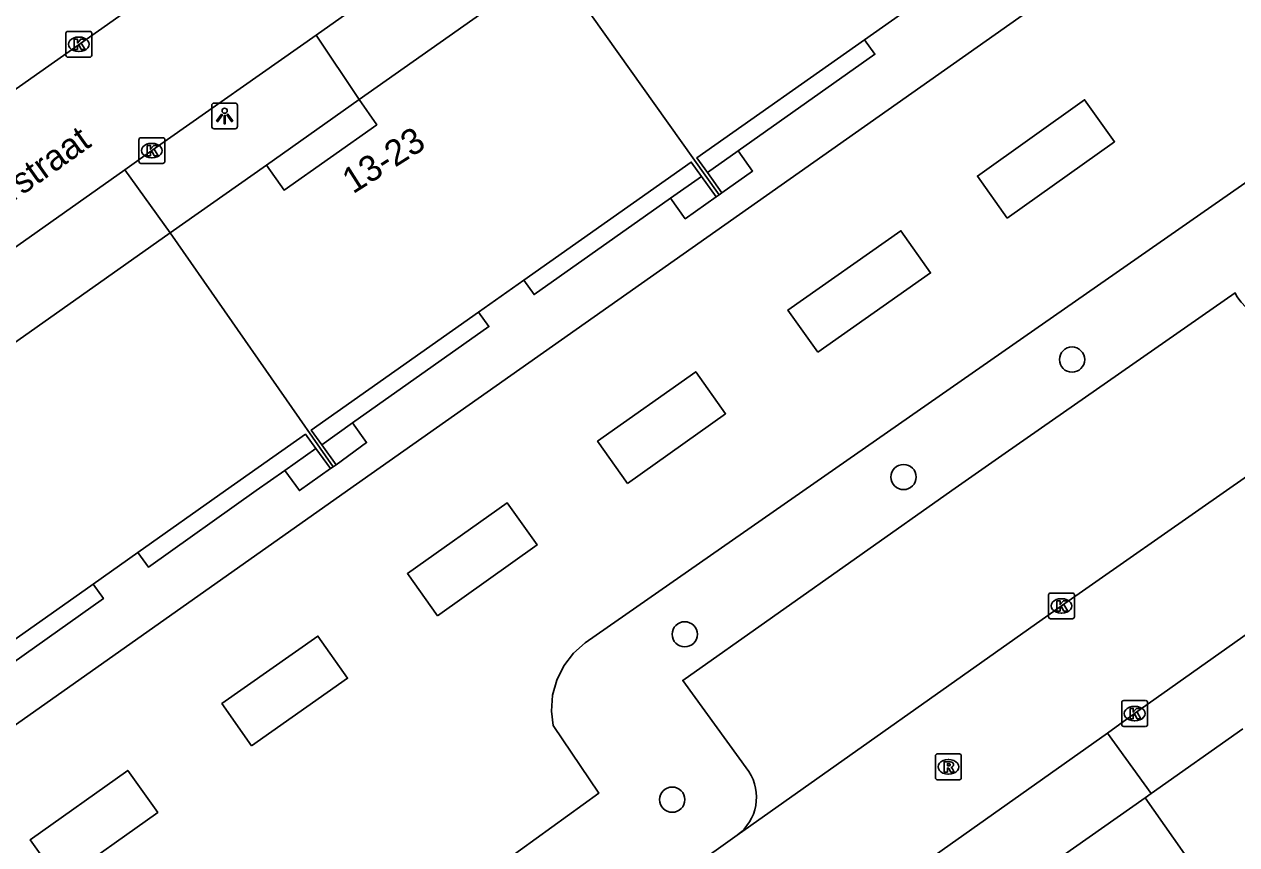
# Model space of a CAD drawing. Extents: x 159353 to 160616, y 385893 to 387321.
# Drawn here: x 160166.06 to 160213.04, y 386986.27 to 387018.09 of the extents above; entities that cross this region are included whole.
import ezdxf

# ---------------------------------------------------------------- set-up
doc = ezdxf.new("R2010")
doc.units = 0
for name, color, linetype in [('IMGEO_Boom', 7, 'Continuous'), ('IMGEO_Groenvoorziening', 7, 'Continuous'), ('IMGEO_Kolk', 7, 'Continuous'), ('IMGEO_Lichtpunt', 7, 'Continuous'), ('IMGEO_Openbare_ruimte_label', 7, 'Continuous'), ('IMGEO_Pand', 7, 'Continuous'), ('IMGEO_Pand_nummerreeks', 7, 'Continuous'), ('IMGEO_Pand_overbouw', 7, 'Continuous'), ('IMGEO_Parkeervlak_open', 7, 'Continuous'), ('IMGEO_Rijbaan_lokaal_open', 7, 'Continuous'), ('IMGEO_Rioolput', 7, 'Continuous'), ('IMGEO_Voetpad_open', 7, 'Continuous')]:
    doc.layers.add(name, color=color, linetype=linetype)

msp = doc.modelspace()

# ---------------------------------------------------------------- linework, layer by layer
at = {"layer": 'IMGEO_Boom'}
for centre in [(160206.66, 387005.082), (160200.132, 387000.528), (160191.654, 386994.43), (160191.169, 386988.018)]:
    msp.add_circle(centre, 0.489, dxfattribs=at)
at = {"layer": 'IMGEO_Groenvoorziening'}
for points in [[(160204.152, 387010.571), (160202.991, 387012.199), (160207.143, 387015.16), (160208.305, 387013.532), (160204.152, 387010.571)], [(160175.487, 386973.708), (160173.155, 386977.289), (160188.323, 386988.269), (160186.561, 386990.894), (160186.494, 386991.452), (160186.535, 386992.065), (160186.695, 386992.658), (160186.966, 386993.208), (160187.339, 386993.696), (160187.8, 386994.102), (160216.081, 387013.827), (160221.413, 387006.14)], [(160196.804, 387005.366), (160195.654, 387007.003), (160200.029, 387010.079), (160201.18, 387008.443), (160196.804, 387005.366)], [(160189.431, 387000.284), (160188.275, 387001.916), (160192.08, 387004.613), (160193.236, 387002.981), (160189.431, 387000.284)], [(160182.068, 386995.151), (160180.91, 386996.782), (160184.775, 386999.527), (160185.933, 386997.897), (160182.068, 386995.151)], [(160174.874, 386990.11), (160173.723, 386991.745), (160177.442, 386994.363), (160178.593, 386992.727), (160174.874, 386990.11)], [(160167.453, 386984.836), (160166.294, 386986.466), (160170.075, 386989.155), (160171.234, 386987.525), (160167.453, 386984.836)]]:
    msp.add_lwpolyline(points, dxfattribs=at)
at = {"layer": 'IMGEO_Kolk'}
for p, q in [((160167.754, 387017.809), (160168.606, 387017.809)), ((160167.679, 387016.883), (160167.679, 387017.735)), ((160168.167, 387017.589), (160168.192, 387017.589)), ((160168.68, 387017.735), (160168.68, 387016.883)), ((160168.19, 387017.029), (160168.165, 387017.029)), ((160168.606, 387016.809), (160167.754, 387016.809)), ((160170.509, 387012.761), (160170.509, 387013.613)), ((160170.584, 387013.687), (160171.436, 387013.687)), ((160171.51, 387013.613), (160171.51, 387012.761)), ((160170.997, 387013.467), (160171.022, 387013.467)), ((160171.436, 387012.687), (160170.584, 387012.687)), ((160171.02, 387012.907), (160170.995, 387012.907)), ((160205.749, 386995.105), (160205.749, 386995.957)), ((160205.824, 386996.031), (160206.676, 386996.031)), ((160206.237, 386995.811), (160206.262, 386995.811)), ((160206.75, 386995.957), (160206.75, 386995.105)), ((160206.26, 386995.251), (160206.235, 386995.251)), ((160206.676, 386995.031), (160205.824, 386995.031)), ((160208.585, 386990.931), (160208.585, 386991.783)), ((160208.66, 386991.857), (160209.512, 386991.857)), ((160209.073, 386991.637), (160209.098, 386991.637)), ((160209.586, 386991.783), (160209.586, 386990.931)), ((160209.096, 386991.077), (160209.071, 386991.077)), ((160209.512, 386990.857), (160208.66, 386990.857))]:
    msp.add_line(p, q, dxfattribs=at)
for points in [[(160167.754, 387017.809), (160168.606, 387017.809)], [(160167.679, 387016.883), (160167.679, 387017.735)], [(160168, 387017.509), (160168.123, 387017.509), (160168.123, 387017.358), (160168.253, 387017.509), (160168.417, 387017.509), (160168.271, 387017.358), (160168.424, 387017.109), (160168.272, 387017.109), (160168.187, 387017.273), (160168.123, 387017.206), (160168.123, 387017.109), (160168, 387017.109), (160168, 387017.509)], [(160168.68, 387017.735), (160168.68, 387016.883)], [(160168.606, 387016.809), (160167.754, 387016.809)], [(160170.509, 387012.761), (160170.509, 387013.613)], [(160170.584, 387013.687), (160171.436, 387013.687)], [(160171.51, 387013.613), (160171.51, 387012.761)], [(160170.83, 387013.387), (160170.953, 387013.387), (160170.953, 387013.236), (160171.083, 387013.387), (160171.247, 387013.387), (160171.101, 387013.236), (160171.254, 387012.987), (160171.102, 387012.987), (160171.017, 387013.151), (160170.953, 387013.084), (160170.953, 387012.987), (160170.83, 387012.987), (160170.83, 387013.387)], [(160171.436, 387012.687), (160170.584, 387012.687)], [(160205.749, 386995.105), (160205.749, 386995.957)], [(160205.824, 386996.031), (160206.676, 386996.031)], [(160206.07, 386995.731), (160206.193, 386995.731), (160206.193, 386995.58), (160206.323, 386995.731), (160206.487, 386995.731), (160206.341, 386995.58), (160206.494, 386995.331), (160206.342, 386995.331), (160206.257, 386995.495), (160206.193, 386995.428), (160206.193, 386995.331), (160206.07, 386995.331), (160206.07, 386995.731)], [(160206.75, 386995.957), (160206.75, 386995.105)], [(160206.676, 386995.031), (160205.824, 386995.031)], [(160208.585, 386990.931), (160208.585, 386991.783)], [(160208.66, 386991.857), (160209.512, 386991.857)], [(160208.906, 386991.557), (160209.029, 386991.557), (160209.029, 386991.406), (160209.159, 386991.557), (160209.323, 386991.557), (160209.177, 386991.406), (160209.33, 386991.157), (160209.178, 386991.157), (160209.093, 386991.321), (160209.029, 386991.254), (160209.029, 386991.157), (160208.906, 386991.157), (160208.906, 386991.557)], [(160209.586, 386991.783), (160209.586, 386990.931)], [(160209.512, 386990.857), (160208.66, 386990.857)]]:
    msp.add_lwpolyline(points, dxfattribs=at)
for centre, start, end in [((160167.756, 387017.733), 91.552, 178.448), ((160167.756, 387017.733), 91.552, 178.448), ((160168.604, 387017.733), 1.552, 88.448), ((160168.604, 387017.733), 1.552, 88.448), ((160167.756, 387016.885), 181.552, 268.448), ((160167.756, 387016.885), 181.552, 268.448), ((160168.604, 387016.885), 271.552, 358.448), ((160168.604, 387016.885), 271.552, 358.448), ((160170.586, 387013.611), 91.552, 178.448), ((160170.586, 387013.611), 91.552, 178.448), ((160171.434, 387013.611), 1.552, 88.448), ((160171.434, 387013.611), 1.552, 88.448), ((160170.586, 387012.763), 181.552, 268.448), ((160170.586, 387012.763), 181.552, 268.448), ((160171.434, 387012.763), 271.552, 358.448), ((160171.434, 387012.763), 271.552, 358.448), ((160205.826, 386995.955), 91.552, 178.448), ((160205.826, 386995.955), 91.552, 178.448), ((160206.674, 386995.955), 1.552, 88.448), ((160206.674, 386995.955), 1.552, 88.448), ((160205.826, 386995.107), 181.552, 268.448), ((160205.826, 386995.107), 181.552, 268.448), ((160206.674, 386995.107), 271.552, 358.448), ((160206.674, 386995.107), 271.552, 358.448), ((160208.662, 386991.781), 91.552, 178.448), ((160208.662, 386991.781), 91.552, 178.448), ((160209.51, 386991.781), 1.552, 88.448), ((160209.51, 386991.781), 1.552, 88.448), ((160208.662, 386990.933), 181.552, 268.448), ((160208.662, 386990.933), 181.552, 268.448), ((160209.51, 386990.933), 271.552, 358.448), ((160209.51, 386990.933), 271.552, 358.448)]:
    msp.add_arc(centre, 0.0765, start, end, dxfattribs=at)
for centre, major_axis, ratio, start_param, end_param in [((160168.166, 387017.309), (-0.387, 0.002), 0.722429, 4.712389, 7.853982), ((160168.191, 387017.309), (-0.39, 0.002), 0.717154, 1.570796, 4.712389), ((160170.996, 387013.187), (-0.387, 0.002), 0.722429, 4.712389, 7.853982), ((160171.021, 387013.187), (-0.39, 0.002), 0.717154, 1.570796, 4.712389), ((160206.236, 386995.531), (-0.387, 0.002), 0.722429, 4.712389, 7.853982), ((160206.261, 386995.531), (-0.39, 0.002), 0.717154, 1.570796, 4.712389), ((160209.072, 386991.357), (-0.387, 0.002), 0.722429, 4.712389, 7.853982), ((160209.097, 386991.357), (-0.39, 0.002), 0.717154, 1.570796, 4.712389)]:
    msp.add_ellipse(centre, major_axis=major_axis, ratio=ratio, start_param=start_param, end_param=end_param, dxfattribs=at)
at = {"layer": 'IMGEO_Lichtpunt'}
for p, q in [((160174.231, 387015.028), (160173.423, 387015.028)), ((160174.231, 387015.028), (160173.423, 387015.028)), ((160173.329, 387014.933), (160173.329, 387014.126)), ((160173.329, 387014.933), (160173.329, 387014.126)), ((160174.325, 387014.126), (160174.325, 387014.933)), ((160174.325, 387014.126), (160174.325, 387014.933)), ((160173.423, 387014.032), (160174.231, 387014.032)), ((160173.423, 387014.032), (160174.231, 387014.032))]:
    msp.add_line(p, q, dxfattribs=at)
for points in [[(160173.703, 387014.597), (160173.742, 387014.569), (160173.554, 387014.307), (160173.516, 387014.334), (160173.703, 387014.597)], [(160173.805, 387014.549), (160173.852, 387014.549), (160173.852, 387014.227), (160173.805, 387014.227), (160173.805, 387014.549)], [(160173.915, 387014.569), (160173.953, 387014.596), (160174.14, 387014.334), (160174.101, 387014.306), (160173.915, 387014.569)]]:
    msp.add_lwpolyline(points, dxfattribs=at)
msp.add_circle((160173.828, 387014.731), 0.0994, dxfattribs=at)
for centre, start, end in [((160173.423, 387014.933), 90, 180), ((160173.423, 387014.933), 90, 180), ((160174.231, 387014.933), 0, 90), ((160174.231, 387014.933), 0, 90), ((160173.423, 387014.126), 180, 270), ((160173.423, 387014.126), 180, 270), ((160174.231, 387014.126), 270, 0), ((160174.231, 387014.126), 270, 360)]:
    msp.add_arc(centre, 0.0946, start, end, dxfattribs=at)
at = {"layer": 'IMGEO_Pand'}
for points in [[(160186.586, 387020.489), (160179.037, 387015.164)], [(160186.586, 387020.489), (160192.985, 387011.476)], [(160198.621, 387017.482), (160200.366, 387018.712)], [(160192.533, 387012.337), (160192.127, 387012.906), (160198.621, 387017.482)], [(160179.037, 387015.164), (160179.723, 387014.191), (160176.132, 387011.655), (160175.446, 387012.627)], [(160175.446, 387012.627), (160171.715, 387009.994)], [(160185.418, 387008.162), (160191.907, 387012.739), (160192.307, 387012.186)], [(160192.307, 387012.186), (160192.876, 387011.399)], [(160193.093, 387011.553), (160192.533, 387012.337)], [(160192.876, 387011.399), (160192.985, 387011.476)], [(160192.985, 387011.476), (160193.093, 387011.553)], [(160171.715, 387009.994), (160164.089, 387004.612)], [(160178.035, 387000.93), (160171.715, 387009.994)], [(160183.666, 387006.926), (160185.418, 387008.162)], [(160177.589, 387001.783), (160177.181, 387002.352), (160183.666, 387006.926)], [(160170.47, 386997.604), (160173.863, 387000), (160176.959, 387002.186), (160177.357, 387001.637)], [(160177.357, 387001.637), (160177.925, 387000.854)], [(160178.146, 387001.007), (160177.589, 387001.783)], [(160177.925, 387000.854), (160178.035, 387000.93)], [(160178.035, 387000.93), (160178.146, 387001.007)], [(160168.733, 386996.378), (160170.47, 386997.604)], [(160162.574, 386991.172), (160162.169, 386991.743), (160168.733, 386996.378)], [(160213.273, 386990.761), (160209.72, 386988.257)], [(160209.72, 386988.257), (160209.488, 386988.093)], [(160209.488, 386988.093), (160201.901, 386982.745)], [(160215.831, 386979.049), (160209.488, 386988.093)]]:
    msp.add_lwpolyline(points, dxfattribs=at)
at = {"layer": 'IMGEO_Pand_overbouw'}
msp.add_lwpolyline([(160175.446, 387012.627), (160176.132, 387011.655), (160179.723, 387014.191), (160179.037, 387015.164)], close=True, dxfattribs=at)
at = {"layer": 'IMGEO_Parkeervlak_open'}
msp.add_lwpolyline([(160194.133, 386989.109), (160191.579, 386992.639), (160202.004, 387000), (160204.066, 387001.456), (160212.974, 387007.673), (160213.041, 387007.525)], dxfattribs=at)
for centre, radius, start, end in [((160218.14, 387011.588), 6.52, 218.5466, 256.6144), ((160192.61, 386988.109), 1.822, 306.3199, 33.2829)]:
    msp.add_arc(centre, radius, start, end, dxfattribs=at)
at = {"layer": 'IMGEO_Rijbaan_lokaal_open'}
for points in [[(160184.852, 387022.966), (160177.37, 387017.662)], [(160146.971, 387002.384), (160150.557, 387004.883), (160170.858, 387019.195)], [(160177.37, 387017.662), (160171.01, 387013.188), (160169.963, 387012.436)], [(160169.963, 387012.436), (160162.409, 387007.103)], [(160193.689, 386986.641), (160206.251, 386995.53), (160212.642, 387000), (160221.207, 387005.99)], [(160208.034, 386990.594), (160209.085, 386991.357), (160215.176, 386995.676)], [(160200.254, 386985.095), (160208.034, 386990.594)], [(160175.487, 386973.708), (160190.167, 386984.129), (160193.689, 386986.641)]]:
    msp.add_lwpolyline(points, dxfattribs=at)
at = {"layer": 'IMGEO_Rioolput'}
for p, q in [((160201.367, 386988.864), (160201.367, 386989.716)), ((160201.442, 386989.79), (160202.294, 386989.79)), ((160202.368, 386989.716), (160202.368, 386988.864)), ((160201.855, 386989.57), (160201.88, 386989.57)), ((160202.294, 386988.79), (160201.442, 386988.79)), ((160201.878, 386989.01), (160201.853, 386989.01))]:
    msp.add_line(p, q, dxfattribs=at)
for points in [[(160201.367, 386988.864), (160201.367, 386989.716)], [(160201.442, 386989.79), (160202.294, 386989.79)], [(160202.368, 386989.716), (160202.368, 386988.864)], [(160201.956, 386989.488), (160201.704, 386989.49), (160201.704, 386989.09)], [(160201.704, 386989.09), (160201.828, 386989.09), (160201.828, 386989.252), (160201.839, 386989.252)], [(160201.882, 386989.409), (160201.828, 386989.409), (160201.828, 386989.328)], [(160201.828, 386989.328), (160201.88, 386989.328)], [(160201.886, 386989.223), (160201.957, 386989.09), (160202.097, 386989.09), (160202.032, 386989.216)], [(160202.294, 386988.79), (160201.442, 386988.79)]]:
    msp.add_lwpolyline(points, dxfattribs=at)
for centre, radius, start, end in [((160201.444, 386989.714), 0.0765, 91.552, 178.448), ((160201.444, 386989.714), 0.0765, 91.552, 178.448), ((160202.292, 386989.714), 0.0765, 1.552, 88.448), ((160202.292, 386989.714), 0.0765, 1.552, 88.448), ((160201.838, 386989.199), 0.0533, 26.0293, 88.6989), ((160201.864, 386989.517), 0.19, 274.7715, 282.9687), ((160201.888, 386989.313), 0.0964, 77.0061, 93.1865), ((160201.902, 386989.37), 0.0378, 276.6634, 79.6772), ((160201.955, 386989.378), 0.109, 350.3612, 89.416), ((160201.953, 386989.378), 0.112, 277.5842, 350.9817), ((160201.937, 386989.163), 0.108, 29.5134, 73.7905), ((160201.444, 386988.866), 0.0765, 181.552, 268.448), ((160201.444, 386988.866), 0.0765, 181.552, 268.448), ((160202.292, 386988.866), 0.0765, 271.552, 358.448), ((160202.292, 386988.866), 0.0765, 271.552, 358.448)]:
    msp.add_arc(centre, radius, start, end, dxfattribs=at)
for centre, major_axis, ratio, start_param, end_param in [((160201.854, 386989.29), (-0.387, 0.002), 0.722429, 4.712389, 7.853982), ((160201.879, 386989.29), (-0.39, 0.002), 0.717154, 1.570796, 4.712389)]:
    msp.add_ellipse(centre, major_axis=major_axis, ratio=ratio, start_param=start_param, end_param=end_param, dxfattribs=at)
at = {"layer": 'IMGEO_Voetpad_open'}
for points in [[(160202.989, 387032.062), (160210.012, 387022.158), (160178.592, 387000), (160162.24, 386988.468)], [(160177.37, 387017.662), (160179.037, 387015.164)], [(160198.621, 387017.482), (160199.02, 387016.919), (160193.726, 387013.179)], [(160179.037, 387015.164), (160175.446, 387012.627)], [(160192.533, 387012.337), (160193.726, 387013.179)], [(160193.726, 387013.179), (160194.281, 387012.394), (160193.093, 387011.553)], [(160169.963, 387012.436), (160171.715, 387009.994)], [(160192.307, 387012.186), (160191.106, 387011.338)], [(160191.106, 387011.338), (160185.814, 387007.601), (160185.418, 387008.162)], [(160192.876, 387011.399), (160191.676, 387010.541), (160191.106, 387011.338)], [(160183.666, 387006.926), (160184.065, 387006.361), (160178.779, 387002.624)], [(160177.589, 387001.783), (160178.779, 387002.624)], [(160178.779, 387002.624), (160179.33, 387001.863), (160178.146, 387001.007)], [(160177.357, 387001.637), (160176.16, 387000.788)], [(160176.16, 387000.788), (160175.049, 387000), (160170.872, 386997.038), (160170.47, 386997.604)], [(160177.925, 387000.854), (160176.723, 387000), (160176.16, 387000.788)], [(160168.733, 386996.378), (160169.132, 386995.814), (160163.868, 386992.088)], [(160208.034, 386990.594), (160209.72, 386988.257)]]:
    msp.add_lwpolyline(points, dxfattribs=at)

# ---------------------------------------------------------------- texts
at = {"layer": 'IMGEO_Openbare_ruimte_label'}
msp.add_text('Colenbranderstraat', height=1, rotation=35.3911, dxfattribs=at).set_placement((160159.386, 387006.758))
at = {"layer": 'IMGEO_Pand_nummerreeks'}
msp.add_text('13-23', height=1, rotation=32.3807, dxfattribs=at).set_placement((160178.798, 387011.486))

doc.saveas('drawing.dxf')
